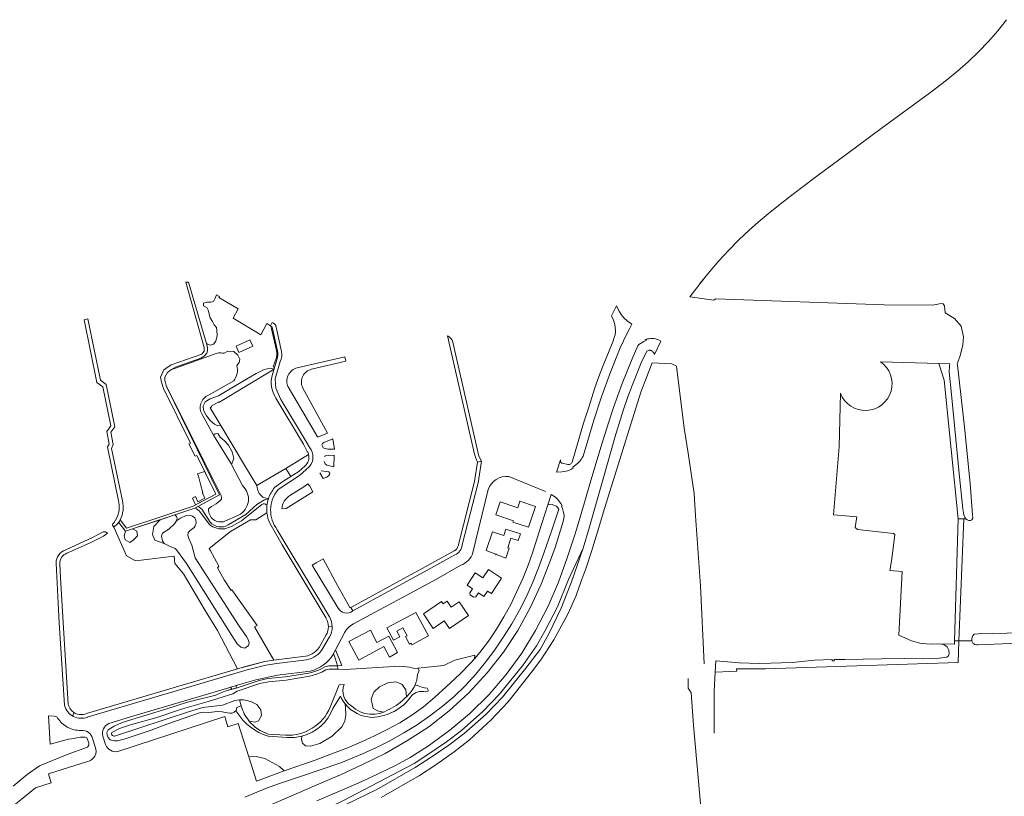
# Model space of a CAD drawing. Header units: metres. Extents: x 209813 to 223847, y 571801 to 587119.
# Tile 575 of 656: x 216730 to 217179, y 586315 to 586669. Entities that reach past the tile are written whole.
import ezdxf

# ---------------------------------------------------------------- set-up
doc = ezdxf.new("R2010")
doc.units = ezdxf.units.M
for name, color, linetype, lineweight in [('B-RO-GR-BEPLANTING_CULTUUR_BOSPLANTSOEN-GV', 8, 'Continuous', 0), ('B-RO-GR-BEPLANTING_CULTUUR_HEESTERS-GV', 8, 'Continuous', 0), ('B-RO-GR-GRAS-GV', 8, 'Continuous', 0), ('B-RO-GR-GROENVOORZIENING-GV', 8, 'Continuous', 0), ('B-RO-GW-TALUD_KRUIN-G', 8, 'Continuous', 0), ('B-RO-OG-TERREIN_CULTUURSCHEIDING-GV', 8, 'Continuous', 0), ('B-RO-OG-WEG-GV', 8, 'Continuous', 0), ('B-RO-VH-VERHARDING_HALFVERHARDING-GV', 8, 'Continuous', 0), ('B-RO-VH-VERHARDING_OPEN-GV', 8, 'Continuous', 0), ('B-RO-VH-VERHARDING_TEGEL-GV', 8, 'Continuous', 0)]:
    doc.layers.add(name, color=color, linetype=linetype, lineweight=lineweight)

msp = doc.modelspace()

# ---------------------------------------------------------------- linework, layer by layer
at = {"layer": 'B-RO-GR-BEPLANTING_CULTUUR_BOSPLANTSOEN-GV', "flags": 128}
for points in [[(216821.39, 586484.181), (216816.518, 586492.281), (216817.178, 586492.678), (216816.972, 586493.06), (216820.47, 586494.945), (216820.587, 586494.728), (216845.775, 586509.877), (216843.925, 586510.407), (216841.292, 586509.819), (216837.596, 586507.998), (216827.235, 586501.863), (216820.319, 586497.717), (216816.51, 586496.401), (216814.27, 586494.916), (216813.402, 586493.179), (216813.514, 586491.247), (216814.914, 586488.613), (216816.734, 586486.26), (216818.554, 586484.804), (216820.067, 586484.075)], [(216818.151, 586479.765), (216825.998, 586467.038), (216826.324, 586466.406), (216827.366, 586469.189), (216826.631, 586472.13), (216825.014, 586475.267), (216823.152, 586477.179), (216821.192, 586478.797), (216820.016, 586480.464), (216818.791, 586480.365)], [(216800.385, 586443.362), (216793.67, 586441.138), (216790.892, 586438.074), (216790.291, 586434.471), (216791.32, 586431.897), (216795.522, 586430.31), (216794.725, 586431.534), (216794.259, 586433.73), (216794.822, 586435.051), (216797.62, 586436.922), (216800.217, 586439.251), (216801.216, 586440.644), (216801.478, 586441.845), (216801.226, 586442.601)], [(216777.832, 586435.892), (216777.256, 586433.785), (216777.771, 586431.983), (216779.829, 586430.782), (216781.458, 586431.897), (216783.345, 586433.87), (216783.002, 586435.929), (216781.083, 586436.969)], [(216834.241, 586332.894), (216837.799, 586321.857), (216850.43, 586326.466), (216848.168, 586328.436), (216841.601, 586332.161), (216837.534, 586333.093)]]:
    msp.add_lwpolyline(points, close=True, dxfattribs=at)
for points in [[(216861.539, 586470.879), (216851.069, 586464.628), (216853.41, 586460.915), (216857.103, 586463.243), (216859.818, 586465.683)], [(216851.069, 586464.628), (216840.12, 586458.09), (216837.825, 586456.757), (216838.134, 586454.906), (216838.918, 586453.092), (216840.683, 586451.474), (216843.192, 586450.75)], [(216846.026, 586455.875), (216849.704, 586458.579), (216853.41, 586460.915)], [(216906.29, 586360.375), (216906.021, 586363.564), (216904.049, 586366.137), (216901.39, 586367.167), (216897.788, 586366.652), (216893.844, 586364.936), (216891.271, 586362.448), (216890.156, 586359.274), (216891.099, 586354.985), (216893.415, 586353.698), (216895.708, 586353.241)], [(216837.951, 586356.778), (216837.03, 586357.311), (216835.488, 586358.022), (216833.906, 586358.545), (216831.828, 586358.876), (216830.352, 586358.992), (216829.968, 586358.969), (216830.722, 586356.191)], [(216876.073, 586360.535), (216872.62, 586354.957)], [(216834.297, 586349.346), (216835.298, 586349.009), (216836.95, 586348.813), (216838.714, 586349.373), (216840.058, 586351.754), (216839.638, 586354.303), (216837.951, 586356.778)], [(216858.511, 586342.323), (216858.239, 586340.864), (216858.729, 586339.149), (216860.052, 586337.874), (216862.355, 586337.727), (216866.618, 586339.002), (216872.254, 586342.335), (216876.762, 586346.551), (216878.036, 586349.149), (216878.477, 586351.894), (216878.428, 586355.424), (216878.229, 586357.048)]]:
    msp.add_lwpolyline(points, dxfattribs=at)
at = {"layer": 'B-RO-GR-BEPLANTING_CULTUUR_BOSPLANTSOEN-GV'}
for points in [[(216859.818, 586465.683, 0.2877691), (216861.539, 586470.879)], [(216843.192, 586450.75, -0.0951491), (216846.026, 586455.875)], [(216878.229, 586357.048, -0.0624469), (216876.073, 586360.535)], [(216898.29, 586354.574, 0.0897039), (216906.29, 586360.375)], [(216830.722, 586356.191, 0.1025833), (216834.297, 586349.346)]]:
    msp.add_lwpolyline(points, format="xyb", dxfattribs=at)
at = {"layer": 'B-RO-GR-BEPLANTING_CULTUUR_HEESTERS-GV', "flags": 128}
for points in [[(216865.569, 586478.997), (216866.1, 586478.942), (216870.104, 586480.651), (216858.765, 586501.547), (216858.526, 586502.164), (216858.356, 586502.803), (216858.258, 586503.457), (216858.233, 586504.118), (216858.28, 586504.778), (216858.4, 586505.428), (216858.591, 586506.062), (216858.85, 586506.67), (216859.174, 586507.247), (216859.56, 586507.784), (216860.003, 586508.275), (216860.497, 586508.715), (216861.037, 586509.097), (216861.615, 586509.418), (216862.225, 586509.673), (216862.86, 586509.86), (216878.487, 586513.539), (216878.034, 586515.507), (216856.352, 586510.513)], [(216852.193, 586501.809), (216865.569, 586478.997)], [(216868.2, 586473.998), (216869.084, 586473.639), (216870.26, 586473.387), (216873.368, 586473.415), (216872.618, 586478.035), (216868.524, 586476.412), (216867.936, 586475.908), (216867.626, 586475.434)], [(216868.681, 586467.685), (216869.112, 586466.72), (216869.896, 586466.075), (216873.06, 586465.319), (216873.284, 586470.669), (216870.708, 586470.557), (216869.308, 586470.305), (216868.867, 586470.026)], [(216866.639, 586462.593), (216868.204, 586460.029), (216869.916, 586460.637), (216870.78, 586461.293), (216871.068, 586461.806), (216871.18, 586462.366), (216870.844, 586463.102), (216867.222, 586463.541)], [(216849.366, 586446.093), (216851.227, 586446.342), (216863.521, 586453.877), (216862.036, 586456.538), (216861.235, 586457.563)], [(216861.235, 586457.563), (216859.381, 586456.114), (216852.993, 586452.162)], [(216881.667, 586399.515), (216880.814, 586401.151), (216880.31, 586401.07), (216874.792, 586411.204), (216868.111, 586423.374), (216864.924, 586421.524), (216863.206, 586420.489), (216875.037, 586400.842)]]:
    msp.add_lwpolyline(points, dxfattribs=at)
at = {"layer": 'B-RO-GR-BEPLANTING_CULTUUR_HEESTERS-GV'}
for points in [[(216856.352, 586510.513, 0.4814593), (216852.23, 586501.734)], [(216867.626, 586475.434, -0.0297797), (216868.2, 586473.998)], [(216852.993, 586452.162, 0.2552767), (216849.366, 586446.093)], [(216875.037, 586400.842, 0.477642), (216881.626, 586399.482)]]:
    msp.add_lwpolyline(points, format="xyb", dxfattribs=at)
at = {"layer": 'B-RO-GR-GRAS-GV', "flags": 128}
for points in [[(217180.397, 586669.459), (217176.322, 586664.385), (217172.032, 586659.488), (217167.534, 586654.78), (217162.84, 586650.269), (217157.961, 586645.965), (217152.922, 586641.857), (217147.765, 586637.892), (217145.157, 586635.946), (217123.026, 586619.719), (217107.677, 586608.391), (217094.305, 586598.449), (217086.302, 586592.457), (217078.365, 586586.378), (217073.146, 586582.23), (217068.014, 586577.975), (217062.999, 586573.583), (217058.128, 586569.029), (217053.424, 586564.301), (217048.906, 586559.399), (217044.587, 586554.325), (217040.429, 586549.117)], [(217042.492, 586551.735), (217035.656, 586542.883), (217046.68, 586541.347), (217047.593, 586541.958), (217124.448, 586539.334), (217146.574, 586539.13), (217148.916, 586539.519), (217150.358, 586539.896), (217151.435, 586539.663), (217152.023, 586538.897), (217152.311, 586535.632), (217156.524, 586533.067), (217159.583, 586529.598), (217160.636, 586524.736), (217160.313, 586521.089), (217159.158, 586515.92), (217157.825, 586512.347), (217158.02, 586511.681), (217158.54, 586506.45), (217161.12, 586483.45), (217163.66, 586457.73), (217164.8, 586443.43), (217164.88, 586441.85), (217164.5, 586441.05), (217163.86, 586440.83), (217163.1, 586440.83), (217162.32, 586441.11), (217161.8, 586441.57), (217160.861, 586441.57), (217158.483, 586385.902)], [(217042.25, 586375.295), (217040.508, 586410.923), (217038.22, 586442.87), (217037.64, 586453.11), (217036.64, 586460.35), (217034.84, 586471.61), (217033.14, 586483.03), (217030.793, 586501.313), (217029.583, 586511.202), (217027.444, 586512.381), (217018.448, 586512.778), (217013.288, 586499.417), (216996.821, 586446.791), (216993.083, 586434.068), (216990.804, 586426.595), (216988.363, 586419.178), (216986.078, 586413.051), (216983.715, 586406.538), (216980.033, 586398.367), (216973.545, 586386.351), (216967.547, 586377.13), (216963.378, 586371.561), (216952.693, 586357.987), (216944.953, 586349.772), (216935.005, 586340.637), (216927.961, 586335.124), (216919.723, 586329.284), (216912.255, 586324.451), (216894.687, 586314.278)], [(217131.113, 586388.429), (217136.924, 586385.845), (217141.342, 586384.655), (217145.851, 586384.416), (217149.45, 586384.549), (217156.561, 586384.296), (217156.544, 586385.913), (217158.314, 586441.57), (217151.836, 586504.855), (217149.397, 586512.555), (217122.793, 586513.313)], [(217104.484, 586498.894), (217103.956, 586474.412), (217101.232, 586443.403), (217111.92, 586442.556), (217111.258, 586437.621), (217112.327, 586436.749), (217128.727, 586434.924), (217129.396, 586434.49), (217127.889, 586423.254), (217127.009, 586418.003), (217132.729, 586417.539), (217131.113, 586388.429)], [(217164.557, 586385.867), (217164.5, 586386.99), (217164.82, 586388.03), (217165.54, 586388.85), (217167.42, 586389.09), (217187.08, 586389.55)], [(217185.84, 586384.85), (217167.46, 586384.11), (217166.78, 586384.11), (217165.86, 586384.25), (217165.1, 586384.71), (217164.557, 586385.867), (217158.483, 586385.902), (217158.293, 586375.95), (217070.29, 586373.14), (217057.033, 586373.111), (217057.118, 586372.061), (217047.266, 586371.631), (217046.86, 586362.829), (217046.843, 586343.74)], [(217051.801, 586205.538), (217048.26, 586237.644), (217045.878, 586265.655), (217040.88, 586308.062), (217037.312, 586347.43), (217036.242, 586362.114), (217034.958, 586364.306), (217034.871, 586368.705)]]:
    msp.add_lwpolyline(points, dxfattribs=at)
at = {"layer": 'B-RO-GR-GRAS-GV'}
msp.add_lwpolyline([(217122.793, 586513.313, -1.3582343), (217104.484, 586498.894)], format="xyb", dxfattribs=at)
at = {"layer": 'B-RO-GR-GROENVOORZIENING-GV'}
for points in [[(216953.055, 586460.859, 0.3495596), (216943.542, 586454.896)], [(216936.58, 586426.146, -0.2312257), (216931.052, 586420.378)], [(216881.988, 586393.653, 0.1558877), (216877.594, 586388.892)], [(216824.438, 586352.999, 0.3122382), (216828.377, 586354.073)], [(216772.917, 586342.399, -0.8092121), (216771.904, 586344.239)]]:
    msp.add_lwpolyline(points, format="xyb", dxfattribs=at)
at = {"layer": 'B-RO-GR-GROENVOORZIENING-GV', "flags": 128}
for points in [[(216969.684, 586453.998), (216953.055, 586460.859)], [(216874.818, 586372.923), (216878.263, 586372.762), (216902.993, 586374.37), (216907.753, 586373.781), (216909.895, 586373.237), (216923.321, 586374.666), (216928.402, 586377.028), (216937.505, 586379.319), (216937.257, 586377.609), (216939.799, 586380.6), (216943.766, 586385.78), (216947.427, 586391.184), (216950.784, 586396.775), (216953.868, 586402.52), (216956.718, 586408.386), (216959.364, 586414.347), (216961.801, 586420.394), (216964.012, 586426.524), (216966.015, 586432.725), (216967.907, 586438.963), (216972.39, 586452.68)], [(216943.542, 586454.896), (216936.58, 586426.146)], [(216951.591, 586423.566), (216942.682, 586427.105), (216945.491, 586435.634), (216950.711, 586433.941), (216951.665, 586436.883), (216958.292, 586434.709), (216957.297, 586431.676), (216953.98, 586432.765), (216952.515, 586428.301), (216953.084, 586428.115), (216951.591, 586423.566)], [(216947.044, 586425.051), (216947.229, 586425.62)], [(216931.052, 586420.378), (216919.985, 586414.084), (216881.988, 586393.653)], [(216877.594, 586388.892), (216873.813, 586381.768), (216876.766, 586374.549), (216874.669, 586374.434)], [(216771.904, 586344.239), (216775.099, 586345.864), (216780.651, 586347.732), (216791.684, 586350.711), (216803.879, 586354.776), (216815.61, 586358.241), (216826.956, 586361.664), (216828.906, 586362.877), (216839.286, 586366.333), (216843.199, 586367.194), (216851.218, 586367.978), (216861.894, 586369.664), (216864.828, 586370.447), (216867.499, 586371.491), (216869.467, 586372.632), (216870.891, 586372.928), (216872.29, 586372.997), (216874.818, 586372.923), (216874.669, 586374.434), (216872.274, 586374.5), (216870.7, 586374.422), (216868.923, 586374.053), (216866.845, 586372.849), (216864.36, 586371.877), (216861.601, 586371.14), (216851.043, 586369.473), (216842.945, 586368.676), (216838.877, 586367.782), (216828.512, 586364.329), (216824.278, 586363.226), (216821.814, 586362.315), (216819.162, 586361.116), (216806.252, 586357.938), (216796.721, 586354.757), (216778.871, 586349.407), (216776.079, 586348.444), (216772.761, 586346.978), (216771.13, 586346.023), (216770.034, 586345.213), (216769.435, 586344.025), (216769.53, 586342.848), (216769.908, 586341.783), (216770.829, 586340.628), (216772.793, 586340.15), (216774.169, 586340.139), (216777.315, 586340.955), (216789.63, 586345.12), (216796.754, 586347.838), (216812.18, 586353.109), (216813.713, 586353.267), (216815.985, 586353.17), (216819.878, 586353.555), (216822.053, 586353.444), (216824.438, 586352.999)], [(216828.377, 586354.073), (216828.682, 586355.457), (216830.722, 586356.191), (216829.968, 586358.969), (216827.803, 586358.617), (216822.187, 586356.458), (216813.198, 586355.467), (216807.055, 586353.615), (216772.917, 586342.399)]]:
    msp.add_lwpolyline(points, dxfattribs=at)
for points in [[(216958.042, 586449.617), (216965.159, 586447.235), (216961.985, 586437.744), (216954.867, 586440.125), (216955.057, 586440.694), (216946.99, 586443.392), (216948.999, 586449.366), (216957.055, 586446.67)], [(216941.091, 586414.578), (216943.647, 586418.413), (216949.639, 586414.444), (216945.008, 586407.453), (216943.26, 586408.611), (216941.64, 586406.164), (216939.193, 586407.785), (216937.945, 586405.901), (216936.932, 586405.75), (216935.329, 586406.811), (216935.108, 586407.78), (216936.363, 586409.66), (216933.95, 586411.258), (216937.656, 586416.867)], [(216924.801, 586404.034), (216926.713, 586401.245), (216930.269, 586403.682), (216934.554, 586397.429), (216925.827, 586391.437), (216923.419, 586394.945), (216918.479, 586391.553), (216913.957, 586398.14), (216922.238, 586403.793), (216922.945, 586402.762)], [(216908.327, 586384.745), (216907.666, 586384.392), (216905.831, 586387.825), (216906.491, 586388.178), (216904.566, 586391.779), (216901.881, 586390.343), (216903.269, 586387.746), (216900.294, 586386.155), (216897.277, 586391.798), (216910.522, 586398.875), (216916.233, 586388.101), (216908.689, 586384.067)], [(216895.849, 586383.217), (216884.47, 586377.07), (216879.94, 586385.54), (216889.75, 586390.79), (216892.749, 586385.169), (216898.123, 586388.037), (216902.15, 586380.49), (216898.413, 586378.471)]]:
    msp.add_lwpolyline(points, close=True, dxfattribs=at)
at = {"layer": 'B-RO-GW-TALUD_KRUIN-G', "flags": 128}
msp.add_lwpolyline([(216986.884, 586428.118), (216980.229, 586413.806), (216975.255, 586401.421), (216969.417, 586390.228), (216965.677, 586383.558), (216959.305, 586374.518), (216948.656, 586361.404), (216941.133, 586353.659), (216931.39, 586344.982), (216924.568, 586339.808), (216916.455, 586334.24), (216909.745, 586329.912), (216877.522, 586312.948), (216863.657, 586306.283), (216844.944, 586297.643), (216833.398, 586291.816), (216825.98, 586287.283), (216818.467, 586280.96)], dxfattribs=at)
at = {"layer": 'B-RO-OG-TERREIN_CULTUURSCHEIDING-GV', "flags": 128}
for points in [[(216824.847, 586438.77), (216832.806, 586443.546), (216837.904, 586448.1), (216841.44, 586450.299), (216843.192, 586450.75), (216840.683, 586451.474), (216838.918, 586453.092), (216838.134, 586454.906), (216837.825, 586456.757), (216832.774, 586465.251), (216821.39, 586484.181), (216820.067, 586484.075), (216818.554, 586484.804), (216816.734, 586486.26), (216814.914, 586488.613), (216813.514, 586491.247), (216813.402, 586493.179), (216814.27, 586494.916), (216816.51, 586496.401), (216820.319, 586497.717), (216832.892, 586505.169), (216837.596, 586507.998), (216841.292, 586509.819), (216843.925, 586510.407), (216845.775, 586509.877), (216846, 586510.6), (216845.409, 586510.93), (216846.865, 586515.284), (216847.009, 586516.357), (216847.025, 586517.317), (216846.865, 586518.438), (216844.416, 586528.858), (216844.876, 586529.089), (216844.329, 586529.578), (216842.439, 586530.688), (216839.648, 586525.641), (216827.007, 586533.244), (216829.375, 586537.422), (216820.478, 586542.56), (216820.801, 586543.125), (216819.429, 586543.908), (216818.842, 586542.379), (216818.058, 586540.761), (216816.833, 586540.516), (216815.069, 586540.516), (216813.55, 586540.075), (216813.55, 586538.751), (216815.02, 586538.016), (216815.657, 586536.84), (216816.588, 586533.31), (216817.568, 586531.692), (216818.352, 586530.075), (216819.43, 586528.898), (216819.675, 586527.624), (216819.822, 586525.221), (216819.136, 586522.721), (216818.107, 586521.3), (216816.784, 586520.859), (216815.804, 586521.153), (216814.824, 586521.63), (216815.348, 586519.68), (216815.378, 586518.248), (216815.113, 586517.169), (216813.859, 586515.803), (216812.364, 586515.003), (216800.751, 586510.883), (216798.614, 586509.619), (216819.745, 586517.19)], [(216822.977, 586517.137), (216824.649, 586518.175), (216827.394, 586517.93), (216829.158, 586516.312), (216830.187, 586514.547), (216829.844, 586512.88), (216828.787, 586511.521)], [(216815.857, 586446.068), (216817.185, 586447.234), (216819.324, 586448.476), (216821.008, 586449.739), (216821.696, 586450.528), (216821.807, 586451.383), (216821.631, 586452.189), (216812.885, 586469.58), (216811.807, 586471.655), (216796.658, 586502.027), (216820.864, 586452.479), (216810.915, 586447.186), (216811.592, 586446.942), (216812.742, 586445.912), (216816.546, 586440.119)], [(216827.33, 586504.634), (216815.767, 586497.977)], [(216812.915, 586489.202), (216818.151, 586479.765), (216818.791, 586480.365), (216820.016, 586480.464), (216821.192, 586478.797), (216823.152, 586477.179), (216825.014, 586475.267), (216826.631, 586472.13), (216827.366, 586469.189), (216826.324, 586466.406), (216831.28, 586456.795)], [(216816.282, 586438.998), (216811.509, 586445.265), (216810.299, 586446.157), (216809.507, 586446.384), (216800.385, 586443.362), (216801.226, 586442.601), (216801.478, 586441.845), (216801.216, 586440.644), (216802.999, 586441.84), (216805.66, 586443.103), (216806.98, 586443.278), (216808.456, 586442.773), (216809.525, 586442.035), (216810.088, 586440.888), (216810.146, 586439.625), (216809.749, 586438.443), (216809.286, 586437.624), (216807.452, 586436.279), (216806.481, 586435.307), (216806.362, 586433.925), (216806.795, 586432.57), (216808.118, 586429.53), (216809.754, 586423.752), (216829.802, 586392.556), (216833.214, 586387.886), (216834.037, 586386.226), (216834.343, 586384.832), (216834.004, 586383.675), (216832.372, 586382.451), (216830.571, 586382.961), (216828.945, 586384.522), (216826.39, 586388.332), (216805.698, 586421.145), (216801.133, 586427.481), (216800.59, 586428.047), (216798.003, 586429.09), (216795.522, 586430.31), (216791.32, 586431.897), (216790.291, 586434.471), (216790.892, 586438.074), (216793.67, 586441.138), (216781.083, 586436.969), (216783.002, 586435.929), (216783.345, 586433.87), (216781.458, 586431.897), (216779.829, 586430.782), (216777.771, 586431.983), (216777.256, 586433.785), (216777.832, 586435.892), (216774.783, 586439.955), (216774.265, 586439.22), (216772.619, 586437.758)], [(216772.619, 586437.758), (216772.781, 586437.527), (216778.366, 586424.718), (216782.422, 586422.336), (216800.182, 586424.494), (216800.446, 586421.014), (216800.653, 586420.995), (216804.346, 586416.465), (216814.23, 586399.76), (216819.97, 586390.56), (216829.035, 586373.098), (216841.607, 586376.431), (216845.71, 586377.118), (216836.754, 586392.299), (216837.99, 586392.81), (216826.49, 586409.12), (216826.126, 586408.863), (216823.028, 586413.668), (216819.977, 586419.238), (216820.56, 586420.032), (216816.601, 586427.303), (216816.184, 586427.957), (216825.888, 586435.799), (216834.931, 586441.098), (216837.359, 586441.176), (216842.509, 586444.237)], [(216829.552, 586443.245), (216823.323, 586440.461)]]:
    msp.add_lwpolyline(points, dxfattribs=at)
for points in [[(216828.394, 586520.364), (216834.681, 586523.29), (216836.018, 586520.418), (216829.731, 586517.492)], [(216809.94, 586447.948), (216819.179, 586452.891), (216814.025, 586463.259), (216810.72, 586462.16), (216810.898, 586461.555), (216811.073, 586461.602), (216812.125, 586457.393), (216813.289, 586453.442), (216813.08, 586453.29), (216814.19, 586450.97), (216810.95, 586449.41), (216809.84, 586451.71), (216808.503, 586451.077)]]:
    msp.add_lwpolyline(points, close=True, dxfattribs=at)
at = {"layer": 'B-RO-OG-TERREIN_CULTUURSCHEIDING-GV'}
for points in [[(216819.745, 586517.19, -0.1042824), (216822.977, 586517.137)], [(216828.787, 586511.521, -0.238051), (216827.33, 586504.634)], [(216815.767, 586497.977, 0.4654011), (216812.915, 586489.202)], [(216831.28, 586456.795, -0.5291664), (216829.552, 586443.245)], [(216842.509, 586444.237, -0.0549152), (216842.515, 586447.624)], [(216823.323, 586440.461, -0.5416302), (216815.857, 586446.068)]]:
    msp.add_lwpolyline(points, format="xyb", dxfattribs=at)
at = {"layer": 'B-RO-OG-WEG-GV', "flags": 128}
msp.add_lwpolyline([(216982.453, 586464.906), (216982.287, 586465.09), (216984.381, 586466.861), (216985.264, 586467.752), (216985.986, 586468.701), (216986.624, 586469.681), (216986.89, 586470.244), (216989.042, 586477.311), (216991.815, 586486.553), (216995.253, 586497.312), (216999.364, 586508.496), (217003.84, 586519.593), (217006.839, 586526.009), (217008.046, 586528.265), (217009.25, 586530.491), (217007.077, 586531.967), (217005.528, 586533.415), (217004.353, 586534.808), (217003.361, 586536.351), (217002.55, 586538.007), (217002.203, 586538.889), (216999.909, 586534.27), (217000.88, 586532.246), (217001.383, 586530.256), (217001.619, 586528.931), (217001.708, 586527.609), (217001.681, 586526.95), (217001.494, 586525.634), (217001.176, 586524.32), (217000.566, 586522.353), (216996.078, 586511.568), (216994.387, 586507.244), (216992.355, 586501.399), (216989.561, 586492.542), (216987.112, 586485.201), (216981.895, 586467.508), (216981.726, 586467.211), (216981.508, 586466.947), (216981.248, 586466.724), (216980.954, 586466.549), (216980.634, 586466.427), (216980.298, 586466.362), (216979.956, 586466.355), (216977.393, 586466.921), (216977.135, 586467.051), (216976.91, 586467.232), (216976.73, 586467.457), (216976.602, 586467.716), (216976.532, 586467.995), (216976.523, 586468.284), (216976.576, 586468.567), (216974.809, 586462.804), (216977.143, 586462.958), (216978.607, 586463.165), (216980.406, 586463.668), (216981.623, 586464.312)], close=True, dxfattribs=at)
for points in [[(216986.884, 586428.118), (216989.88, 586437.992), (216996.02, 586459.9), (217001.411, 586478.651), (217003.805, 586486.665), (217005.509, 586491.971), (217007.341, 586497.233), (217009.292, 586502.454), (217013.392, 586512.826), (217016.044, 586518.132), (217016.701, 586518.436), (217016.916, 586518.506), (217017.132, 586518.551), (217017.348, 586518.566), (217017.564, 586518.545), (217017.78, 586518.492), (217017.992, 586518.41), (217018.199, 586518.303), (217018.562, 586518.056), (217018.774, 586517.871), (217019.098, 586517.527), (217019.356, 586517.151), (217019.456, 586516.952), (217019.533, 586516.744), (217019.574, 586516.542), (217022.415, 586522.714), (217021.421, 586523.255), (217019.975, 586523.72), (217019.27, 586523.869), (217018.554, 586523.935), (217017.83, 586523.916), (217017.105, 586523.829), (217016.387, 586523.689), (217015.161, 586523.358), (217015.843, 586523.449), (217015.952, 586523.189), (217014.592, 586522.558), (217012.333, 586521.105), (217011.969, 586520.561), (217009.273, 586514.619), (217004.726, 586503.352), (217000.865, 586492.445), (216998.69, 586485.865), (216995.068, 586474.246), (216989.746, 586456.431), (216987.558, 586449.002), (216983.436, 586435.124), (216979.718, 586423.726), (216975.671, 586412.65), (216970.907, 586401.664), (216965.231, 586390.661), (216958.887, 586380.285), (216951.767, 586370.574), (216943.998, 586361.442), (216935.177, 586352.693), (216926.066, 586345.04), (216916.273, 586337.935), (216907.851, 586332.647), (216900.899, 586328.858), (216890.067, 586323.595), (216884.547, 586321.09), (216865.282, 586312.761)], [(216842.092, 586310.136), (216860.44, 586317.96), (216870.611, 586322.361), (216876.058, 586324.745), (216885.783, 586329.2), (216896.489, 586334.495), (216906.736, 586340.317), (216916.472, 586346.668), (216925.794, 586353.906), (216934.678, 586362.118), (216943.154, 586371.196), (216950.526, 586380.762), (216957.169, 586390.652), (216962.764, 586400.928), (216967.803, 586411.771), (216971.967, 586422.663), (216974.091, 586428.517), (216977.828, 586440.317), (216978.096, 586441.673), (216978.201, 586443.07), (216977.994, 586444.488), (216977.492, 586446.329), (216976.988, 586447.369), (216977.336, 586447.566), (216976.809, 586448.527), (216975.301, 586450.547), (216974.366, 586451.427), (216972.39, 586452.68), (216970.833, 586447.916), (216972.383, 586448.245), (216974.843, 586447.406), (216975.828, 586445.961), (216972.482, 586435.866), (216969.013, 586425.822), (216966.564, 586419.169), (216963.932, 586412.588), (216961.038, 586406.125), (216957.819, 586399.818), (216954.305, 586393.663), (216950.554, 586387.643), (216946.593, 586381.762), (216942.386, 586376.061), (216937.888, 586370.587), (216933.078, 586365.379), (216927.966, 586360.47), (216922.569, 586355.879), (216916.926, 586351.589), (216911.084, 586347.569), (216905.076, 586343.803), (216898.908, 586340.318), (216892.581, 586337.142), (216886.126, 586334.232), (216876.313, 586330.132), (216857.828, 586323.865), (216849.22, 586321.021), (216843.523, 586319.014), (216837.89, 586316.841), (216832.335, 586314.466)], [(216878.579, 586311.083), (216892.708, 586317.991), (216910.148, 586328.09), (216917.489, 586332.686), (216925.66, 586338.294), (216932.576, 586343.54), (216942.424, 586352.31), (216950.052, 586360.163), (216960.794, 586373.391), (216967.347, 586381.854), (216971.408, 586389.361), (216976.921, 586400.793), (216981.626, 586412.756), (216986.884, 586428.118), (216980.229, 586413.806), (216975.255, 586401.421), (216969.417, 586390.228), (216965.677, 586383.558), (216959.305, 586374.518), (216948.656, 586361.404), (216941.133, 586353.659), (216931.39, 586344.982), (216924.568, 586339.808), (216916.455, 586334.24), (216909.745, 586329.912), (216877.522, 586312.948)], [(216828.512, 586364.329), (216838.877, 586367.782), (216842.945, 586368.676), (216851.043, 586369.473), (216861.601, 586371.14), (216864.36, 586371.877), (216866.845, 586372.849), (216868.923, 586374.053), (216870.7, 586374.422), (216872.274, 586374.5), (216874.669, 586374.434), (216873.868, 586377.547), (216872.926, 586380.096), (216872.692, 586379.656)], [(216774.4, 586335.318), (216823.305, 586351.302), (216824.639, 586346.655), (216829.31, 586348.191), (216834.241, 586332.894), (216837.534, 586333.093), (216841.601, 586332.161), (216848.168, 586328.436), (216850.43, 586326.466), (216864.462, 586331.442), (216873.628, 586334.839), (216879.687, 586337.232), (216885.689, 586339.765), (216891.628, 586342.456), (216897.495, 586345.326), (216903.234, 586348.44), (216908.756, 586351.893), (216913.991, 586355.757), (216918.99, 586359.944), (216926.253, 586366.523), (216930.982, 586371.016), (216935.527, 586375.68), (216937.257, 586377.609), (216937.505, 586379.319), (216928.402, 586377.028), (216923.321, 586374.666), (216911.389, 586373.382), (216911.988, 586372.279), (216911.309, 586370.443), (216910.965, 586367.839), (216910.118, 586365.403), (216911.102, 586365.683)], [(216862.402, 586372.07), (216847.259, 586370.144), (216837.457, 586368.078), (216828.957, 586365.588)], [(216824.438, 586352.999), (216822.053, 586353.444), (216819.878, 586353.555), (216815.985, 586353.17), (216813.713, 586353.267), (216812.18, 586353.109), (216796.754, 586347.838), (216789.63, 586345.12), (216777.315, 586340.955), (216774.169, 586340.139), (216772.793, 586340.15), (216770.829, 586340.628), (216769.908, 586341.783), (216769.53, 586342.848), (216769.435, 586344.025), (216770.034, 586345.213), (216771.13, 586346.023), (216772.761, 586346.978), (216776.079, 586348.444), (216778.871, 586349.407), (216796.721, 586354.757), (216806.252, 586357.938), (216819.162, 586361.116), (216821.814, 586362.315), (216824.278, 586363.226), (216826.373, 586363.757), (216826.304, 586364.051)], [(216825.477, 586364.569), (216810.119, 586360.071), (216781.714, 586351.674), (216770.211, 586348.072)], [(216915.74, 586364.334), (216916.265, 586363.02), (216915.099, 586362.565)], [(216828.793, 586353.318), (216828.377, 586354.073)], [(216746.457, 586351.218), (216745.34, 586351.464), (216742.7, 586351.609), (216743.48, 586338.636), (216751.805, 586340.96), (216753.237, 586341.072), (216757.302, 586341.892), (216759.433, 586341.878), (216760.175, 586341.595), (216761.21, 586339.318), (216761.21, 586338.18), (216760.493, 586337.352), (216751.301, 586334.051), (216738.605, 586328.781), (216733.017, 586324.848), (216726.607, 586319.473)], [(216764.089, 586337.429), (216762.849, 586341.269)], [(216767.573, 586342.355), (216768.774, 586338.514)], [(216722.01, 586306.701), (216736.847, 586318.777), (216743.887, 586321.068), (216742.672, 586325.112), (216760.536, 586330.833)]]:
    msp.add_lwpolyline(points, dxfattribs=at)
at = {"layer": 'B-RO-OG-WEG-GV'}
for points in [[(216872.692, 586379.656, -0.1980352), (216862.402, 586372.07)], [(216915.099, 586362.565, 0.2674459), (216908.529, 586360.712)], [(216908.529, 586360.712, -0.2374369), (216890.389, 586350.934)], [(216890.389, 586350.934, -0.2164033), (216878.229, 586357.048)], [(216750.911, 586346.714, -0.1147617), (216746.457, 586351.218)], [(216751.664, 586346.271, -0.0160759), (216750.911, 586346.714)], [(216757.464, 586344.944, -0.1212503), (216751.664, 586346.271)], [(216762.849, 586341.269, 0.3849823), (216757.464, 586344.944)], [(216770.211, 586348.072, 0.3703203), (216767.573, 586342.355)], [(216858.511, 586342.323, -0.0846147), (216851.685, 586341.787)], [(216760.536, 586330.833, 0.4738155), (216764.089, 586337.429)], [(216768.774, 586338.514, 0.3669818), (216774.4, 586335.318)]]:
    msp.add_lwpolyline(points, format="xyb", dxfattribs=at)
at = {"layer": 'B-RO-VH-VERHARDING_HALFVERHARDING-GV', "flags": 128}
for points in [[(216823.27, 586437.071), (216826.547, 586438.228), (216830.878, 586440.689), (216840.119, 586448.105)], [(216843.192, 586450.75), (216841.44, 586450.299), (216837.904, 586448.1), (216832.806, 586443.546), (216824.847, 586438.77)], [(216816.546, 586440.119), (216812.742, 586445.912), (216811.592, 586446.942), (216810.915, 586447.186), (216809.507, 586446.384), (216810.299, 586446.157), (216811.509, 586445.265), (216816.282, 586438.998)], [(216828.957, 586365.588), (216825.477, 586364.569)], [(216826.304, 586364.051), (216826.373, 586363.757), (216828.512, 586364.329)], [(216877.747, 586365.986), (216875.525, 586365.765), (216871.446, 586355.654)], [(216911.102, 586365.683), (216910.118, 586365.403)], [(216830.722, 586356.191), (216828.682, 586355.457), (216828.377, 586354.073), (216828.793, 586353.318)], [(216842.996, 586342.287), (216851.685, 586341.787)], [(216850.948, 586342.754), (216843.043, 586343.331)]]:
    msp.add_lwpolyline(points, dxfattribs=at)
at = {"layer": 'B-RO-VH-VERHARDING_HALFVERHARDING-GV'}
for points in [[(216840.119, 586448.105, -0.4819032), (216842.515, 586447.624)], [(216842.515, 586447.624, -0.0514461), (216843.192, 586450.75)], [(216816.282, 586438.998, 0.2174138), (216823.27, 586437.071)], [(216824.847, 586438.77, -0.3543148), (216816.546, 586440.119)], [(216825.477, 586364.569, -0.3713875), (216826.304, 586364.051)], [(216828.512, 586364.329, -0.4263281), (216828.957, 586365.588)], [(216881.144, 586356.134, -0.3695875), (216877.747, 586365.986)], [(216910.118, 586365.403, -0.057158), (216906.29, 586360.375)], [(216915.74, 586364.334, -0.147737), (216911.102, 586365.683)], [(216828.793, 586353.318, 0.1788006), (216842.996, 586342.287)], [(216871.446, 586355.654, -0.3136322), (216850.948, 586342.754)], [(216858.511, 586342.323, 0.2463732), (216872.62, 586354.957)], [(216843.043, 586343.331, -0.142338), (216834.297, 586349.346)]]:
    msp.add_lwpolyline(points, format="xyb", dxfattribs=at)
at = {"layer": 'B-RO-VH-VERHARDING_HALFVERHARDING-GV', "flags": 128}
msp.add_lwpolyline([(216872.926, 586380.096), (216873.868, 586377.547), (216874.669, 586374.434), (216876.766, 586374.549), (216873.813, 586381.768)], close=True, dxfattribs=at)
at = {"layer": 'B-RO-VH-VERHARDING_HALFVERHARDING-GV'}
msp.add_arc((216890.696, 586366.118), 13.817, 226.26405, 303.66763, dxfattribs=at)
msp.add_arc((216890.696, 586366.118), 13.817, 226.26405, 303.66763, dxfattribs=at)
at = {"layer": 'B-RO-VH-VERHARDING_OPEN-GV', "flags": 128}
msp.add_lwpolyline([(217161.8, 586441.57), (217161.26, 586442.39), (217160.88, 586443.41), (217160.44, 586446.21), (217158.64, 586462.25), (217155.22, 586498.39), (217154.076, 586508.628), (217154.23, 586511.47), (217154.485, 586512.369), (217149.397, 586512.555), (217151.836, 586504.855), (217158.314, 586441.57)], close=True, dxfattribs=at)
for points in [[(217158.314, 586441.57), (217156.544, 586385.913), (217158.483, 586385.902), (217160.861, 586441.57)], [(217156.544, 586385.913), (217156.561, 586384.296), (217149.45, 586384.549), (217151.703, 586384.18), (217153.199, 586383.073), (217153.937, 586381.596), (217154.15, 586380.003), (217153.898, 586379.051), (217153.121, 586378.429), (217149.586, 586377.891), (217142.44, 586377.61), (217133.82, 586377.75), (217123.2, 586377.63), (217106.5, 586377.35), (217101.597, 586377.328), (217101.592, 586376.696), (217100.654, 586376.704), (217100.656, 586377.324), (217092.58, 586376.99), (217082.38, 586375.93), (217067.48, 586375.55), (217058.18, 586375.77), (217047.501, 586376.711), (217047.266, 586371.631), (217057.118, 586372.061), (217057.033, 586373.111), (217070.29, 586373.14), (217158.293, 586375.95), (217158.483, 586385.902)]]:
    msp.add_lwpolyline(points, dxfattribs=at)
at = {"layer": 'B-RO-VH-VERHARDING_TEGEL-GV', "flags": 128}
for points in [[(216774.783, 586439.955), (216777.832, 586435.892), (216809.507, 586446.384), (216820.864, 586452.479), (216796.658, 586502.027), (216795.851, 586504.8), (216795.838, 586506.285), (216797.074, 586508.453), (216798.614, 586509.619), (216800.751, 586510.883), (216812.364, 586515.003), (216813.859, 586515.803), (216815.113, 586517.169), (216815.378, 586518.248), (216815.348, 586519.68), (216815.126, 586520.59), (216806.693, 586549.608)], [(216805.396, 586549.673), (216813.85, 586519.75), (216813.85, 586518.09), (216812.75, 586516.74), (216798.71, 586511.86), (216795.4, 586509.67), (216793.84, 586506.2), (216794.27, 586503.96), (216795.19, 586501.07), (216807.615, 586476.186), (216806.871, 586475.797), (216809.695, 586470.172), (216810.41, 586470.528), (216819.179, 586452.891), (216808.85, 586447.365), (216778.413, 586437.307), (216775.466, 586441.133)], [(216776.525, 586449.772), (216771.439, 586473.719), (216772.292, 586475.483), (216771.167, 586481.071), (216772.986, 586483.63), (216769.073, 586502.897), (216766.425, 586504.846), (216760.622, 586532.937), (216758.983, 586532.482), (216764.802, 586503.888), (216767.524, 586501.876), (216771.188, 586484.052), (216769.331, 586481.392)], [(216844.89, 586531.286), (216844.052, 586529.741), (216844.329, 586529.578), (216844.876, 586529.089), (216845.109, 586528.489), (216847.539, 586517.453), (216847.536, 586516.074), (216847.234, 586514.56), (216845.065, 586507.596)], [(216849.22, 586518), (216846.748, 586529.07)], [(216924.972, 586525.165), (216937.273, 586471.157), (216937.859, 586469.197), (216938.637, 586467.499)], [(216940.522, 586467.878), (216939.318, 586470.185), (216933.295, 586496.27), (216927.417, 586522.232)], [(216862.116, 586474.002), (216860.6, 586476.605), (216848.895, 586496.077), (216846.533, 586501.28), (216846.325, 586505.488), (216848.608, 586513.386)], [(216846.623, 586496.689), (216859.19, 586475.706), (216860.95, 586472.306)], [(216769.331, 586481.392), (216770.499, 586475.677), (216769.616, 586474.462), (216774.889, 586449.024)], [(216859.818, 586465.683), (216857.103, 586463.243), (216849.704, 586458.579), (216846.026, 586455.875)], [(216847.648, 586454.962), (216857.334, 586461.342), (216861.955, 586465.443)], [(216931.722, 586429.681), (216938.95, 586457.982), (216940.522, 586467.878), (216938.637, 586467.499), (216937.304, 586458.66), (216929.841, 586429.307)], [(216772.001, 586438.638), (216772.619, 586437.758), (216774.265, 586439.22), (216775.14, 586440.534), (216775.466, 586441.133)], [(216772.716, 586439.933), (216772.066, 586439.255)], [(216843.779, 586439.539), (216849.427, 586429.629), (216869.523, 586396.164)], [(216751.037, 586425.822), (216761.705, 586430.577), (216767.862, 586433.652), (216769.622, 586434.971)], [(216767.719, 586435.607), (216763.183, 586433.153)], [(216871.105, 586396.86), (216850.875, 586430.537), (216847.229, 586436.548)], [(216763.183, 586433.153), (216750.567, 586427.434)], [(216928.091, 586426.998), (216916.455, 586420.543), (216880.814, 586401.151), (216881.667, 586399.515), (216917.326, 586419.05), (216928.353, 586425.127)], [(216746.192, 586421.304), (216747.086, 586403.017), (216747.633, 586394.136), (216750.029, 586356.444)], [(216751.722, 586357.021), (216749.356, 586394.196), (216748.145, 586414.612), (216747.927, 586421.059)], [(216870.585, 586392.366), (216872.298, 586392.242)], [(216869.628, 586388.541), (216866.291, 586382.837)], [(216867.408, 586381.425), (216871.085, 586387.631)], [(216858.958, 586378.724), (216845.569, 586377.101), (216841.607, 586376.431), (216833.752, 586374.489), (216806.44, 586366.436), (216760.058, 586352.675)], [(216760.391, 586350.975), (216833.469, 586372.625), (216841.96, 586374.719), (216846.963, 586375.535), (216859.357, 586377.049)], [(216754.492, 586353.054), (216753.658, 586351.578)]]:
    msp.add_lwpolyline(points, dxfattribs=at)
at = {"layer": 'B-RO-VH-VERHARDING_TEGEL-GV'}
for points in [[(216806.693, 586549.608, 0.0160352), (216805.396, 586549.673)], [(216846.748, 586529.07, 0.2351887), (216844.89, 586531.286)], [(216927.417, 586522.232, 0.2045067), (216924.972, 586525.165)], [(216848.608, 586513.386, 0.1539311), (216849.22, 586518)], [(216845.065, 586507.596, 0.2323411), (216846.623, 586496.689)], [(216860.95, 586472.306, -0.0722996), (216861.539, 586470.879)], [(216861.955, 586465.443, 0.3426843), (216862.116, 586474.002)], [(216847.229, 586436.548, -0.3533724), (216847.648, 586454.962)], [(216774.889, 586449.024, -0.2104712), (216772.716, 586439.933)], [(216775.466, 586441.133, 0.1765259), (216776.525, 586449.772)], [(216842.509, 586444.237, 0.0792597), (216843.779, 586439.539)], [(216772.066, 586439.255, 0.403359), (216772.001, 586438.638)], [(216769.622, 586434.971, 0.3468875), (216767.719, 586435.607)], [(216928.353, 586425.127, 0.2659322), (216931.722, 586429.681)], [(216750.567, 586427.434, 0.3283322), (216746.192, 586421.304)], [(216747.927, 586421.059, -0.3501879), (216751.037, 586425.822)], [(216929.841, 586429.307, -0.2322943), (216928.091, 586426.998)], [(216871.085, 586387.631, 0.2630676), (216871.063, 586396.936)], [(216866.291, 586382.837, -0.2394574), (216858.958, 586378.724)], [(216859.357, 586377.049, 0.2217444), (216867.408, 586381.425)], [(216750.029, 586356.444, 0.4567795), (216760.63, 586351.068)]]:
    msp.add_lwpolyline(points, format="xyb", dxfattribs=at)
for centre, radius, start, end in [((216862.888, 586392.26), 7.698, 331.11448, 29.6113), ((216757.638, 586358.201), 6.033, 191.28293, 292.20848)]:
    msp.add_arc(centre, radius, start, end, dxfattribs=at)

doc.saveas('drawing.dxf')
